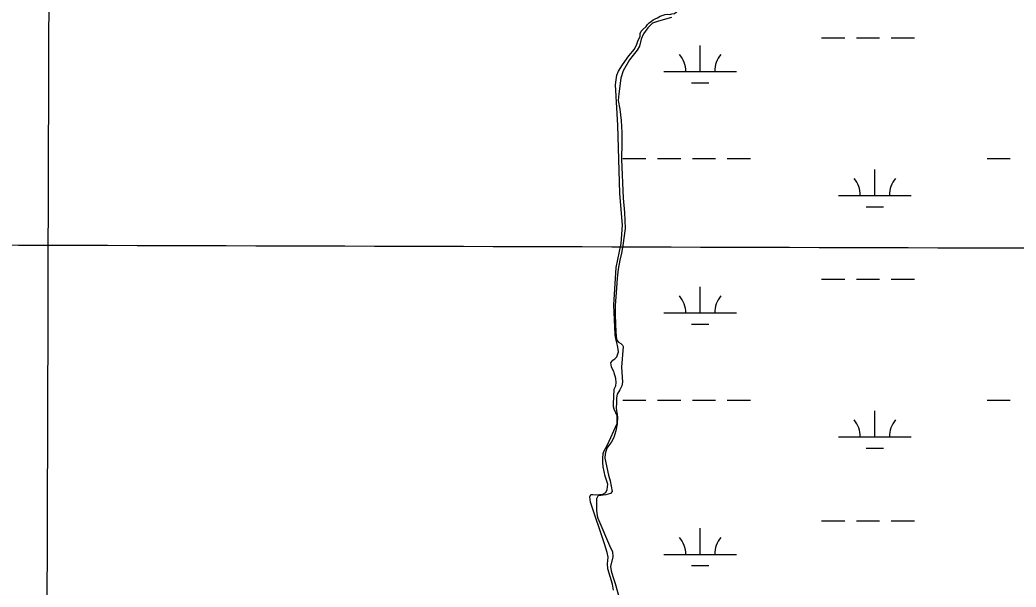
# Model space of a CAD drawing. Extents: x 3161564 to 3199464, y 849354 to 874788.
# Drawn here: x 3176218 to 3177591, y 866442 to 867223 of the extents above; entities that cross this region are included whole.
import ezdxf

# ---------------------------------------------------------------- set-up
doc = ezdxf.new("R2010")
doc.units = 0
for name, color, linetype in [('V-GRID-MAJR', 7, 'Continuous'), ('V-SITE-VEGE', 7, 'Continuous'), ('V-TOPO-SHOR', 7, 'Continuous'), ('V-WETL-SWMP', 7, 'Continuous')]:
    doc.layers.add(name, color=color, linetype=linetype)

msp = doc.modelspace()

# ---------------------------------------------------------------- linework, layer by layer
at = {"layer": 'V-GRID-MAJR'}
for points in [[(3176222.1410000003, 854791.1240000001), (3176239.768, 860850.5530000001), (3176257.404, 866913.068), (3176275.039, 872975.626), (3176275.048, 872978.667)], [(3165799.846, 866945.01), (3171028.623, 866928.659), (3176257.404, 866913.068), (3181486.186, 866898.238), (3186714.971, 866884.169), (3191943.758, 866870.86), (3197172.5470000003, 866858.311), (3197172.548, 866858.311)]]:
    msp.add_spline(points, degree=3, dxfattribs=at)
at = {"layer": 'V-SITE-VEGE'}
for points in [[(3177115.741000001, 867226.5129999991), (3177098.177000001, 867221.7509999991), (3177089.836000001, 867218.873999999), (3177083.114000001, 867212.6309999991), (3177077.3940000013, 867204.2749999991), (3177073.917000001, 867196.6669999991), (3177071.812000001, 867187.194999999), (3177068.580000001, 867181.7069999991), (3177063.108000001, 867174.9709999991), (3177058.008000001, 867168.2329999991), (3177049.310000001, 867153.140999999), (3177046.332000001, 867142.9189999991), (3177043.498000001, 867121.7309999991), (3177042.640000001, 867112.383999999), (3177044.653000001, 867100.175999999), (3177046.543000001, 867084.849999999), (3177047.565000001, 867068.0279999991), (3177047.711000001, 867054.447999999), (3177046.873000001, 867031.143999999), (3177049.445000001, 866977.8119999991), (3177050.969000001, 866957.876999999), (3177051.608000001, 866947.035999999), (3177051.9990000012, 866936.1959999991), (3177048.919000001, 866912.5149999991), (3177047.066000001, 866901.9189999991), (3177044.837000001, 866892.1969999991), (3177042.486000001, 866880.1059999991), (3177040.887000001, 866867.7669999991), (3177040.033000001, 866853.9339999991), (3177038.200000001, 866830.0059999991), (3177038.093000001, 866818.540999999), (3177038.613000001, 866803.2139999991), (3177039.635000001, 866786.640999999), (3177040.764000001, 866782.032999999), (3177043.137000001, 866779.2949999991), (3177046.005000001, 866777.305999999), (3177048.501000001, 866775.067999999), (3177049.126000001, 866773.322999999), (3177047.174000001, 866744.783999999), (3177048.327000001, 866724.4739999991), (3177047.463000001, 866719.361999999), (3177044.729000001, 866713.6279999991), (3177041.1240000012, 866707.5169999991), (3177040.385000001, 866702.6549999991), (3177040.268000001, 866696.0499999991), (3177039.908000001, 866688.447999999), (3177041.421000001, 866675.9899999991), (3177041.186000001, 866667.0149999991), (3177039.205000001, 866657.1689999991), (3177036.477000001, 866648.0689999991), (3177032.625000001, 866641.3339999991), (3177030.510000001, 866638.5889999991), (3177027.030000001, 866633.1009999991), (3177024.548000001, 866625.6209999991), (3177023.933000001, 866619.636999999), (3177029.203000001, 866596.0929999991), (3177031.206000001, 866588.3699999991), (3177034.220000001, 866573.6719999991), (3177032.1070000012, 866571.0519999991), (3177025.379000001, 866569.1719999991), (3177018.652000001, 866568.1649999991), (3177014.789000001, 866568.035999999), (3177012.555000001, 866563.4189999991), (3177012.563000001, 866557.0669999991), (3177012.825000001, 866547.7189999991), (3177013.710000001, 866539.9959999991)], [(3177013.710000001, 866539.9959999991), (3177014.461000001, 866536.8809999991), (3177031.845000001, 866495.908999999), (3177034.593000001, 866491.177999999), (3177035.228000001, 866483.452999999), (3177031.884000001, 866470.2399999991), (3177032.764000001, 866464.258999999), (3177034.8940000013, 866456.2889999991), (3177038.273000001, 866447.069999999), (3177044.663000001, 866423.778999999)]]:
    msp.add_lwpolyline(points, dxfattribs=at)
at = {"layer": 'V-TOPO-SHOR'}
for points in [[(3177072.899000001, 867204.733999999), (3177074.142000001, 867207.682999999), (3177076.346000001, 867210.0939999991), (3177080.954000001, 867214.5129999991), (3177082.955000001, 867216.9239999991), (3177085.3570000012, 867219.3339999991), (3177088.163000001, 867221.5439999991), (3177090.768000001, 867223.3529999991), (3177093.574000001, 867224.961999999), (3177096.781000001, 867226.3709999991), (3177100.189000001, 867228.3799999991), (3177107.203000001, 867230.7989999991), (3177110.212000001, 867231.204999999), (3177113.423000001, 867231.0079999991), (3177116.429000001, 867231.814999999), (3177119.837000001, 867232.420999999), (3177123.044000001, 867234.6329999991), (3177126.051000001, 867236.2429999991), (3177131.044000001, 867239.6059999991)], [(3177021.7690000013, 866607.7069999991), (3177021.263000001, 866613.564999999), (3177021.130000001, 866618.9219999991), (3177021.867000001, 866626.1499999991), (3177022.733000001, 866628.768999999), (3177027.706000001, 866638.121999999), (3177040.995000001, 866667.2999999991), (3177040.987000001, 866671.6619999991), (3177041.229000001, 866677.8919999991), (3177036.977000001, 866686.858999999), (3177036.101000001, 866690.4709999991), (3177035.972000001, 866693.9609999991), (3177036.811000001, 866714.7729999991), (3177037.931000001, 866716.6429999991), (3177039.173000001, 866719.386999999), (3177039.914000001, 866723.871999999), (3177039.158000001, 866729.354999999), (3177037.028000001, 866737.3269999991), (3177036.402000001, 866738.944999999), (3177034.528000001, 866742.057999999), (3177033.153000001, 866745.295999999), (3177032.273000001, 866750.903999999), (3177035.009000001, 866754.3949999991), (3177037.872000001, 866756.393999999), (3177040.733000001, 866759.265999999), (3177042.718000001, 866765.996999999), (3177042.210000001, 866772.474999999), (3177040.580000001, 866778.952999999), (3177039.076000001, 866783.935999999), (3177038.196000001, 866789.790999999), (3177036.514000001, 866830.537999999), (3177039.8030000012, 866882.1309999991), (3177046.359000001, 866915.287999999), (3177048.315000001, 866940.461999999), (3177044.635000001, 866984.319999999), (3177042.003000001, 867078.148999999), (3177038.929000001, 867133.971999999), (3177039.541000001, 867140.7009999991), (3177040.528000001, 867147.182999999), (3177042.765000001, 867152.5449999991), (3177048.235000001, 867161.275999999), (3177057.187000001, 867173.8749999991), (3177064.900000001, 867182.8579999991), (3177068.379000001, 867189.9659999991), (3177069.866000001, 867195.452999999), (3177072.850000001, 867200.6889999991), (3177072.899000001, 867204.733999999)], [(3177036.103000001, 866437.8809999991), (3177034.595000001, 866445.9809999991), (3177028.332000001, 866467.2779999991), (3177027.577000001, 866473.7579999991), (3177028.685000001, 866483.104999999), (3177027.179000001, 866489.582999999), (3177023.421000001, 866501.5389999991), (3177004.520000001, 866558.7089999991), (3177003.513000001, 866566.0589999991), (3177004.879000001, 866569.425999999), (3177007.619000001, 866569.4299999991), (3177011.484000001, 866569.0619999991), (3177016.966000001, 866569.319999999), (3177021.201000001, 866569.8259999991), (3177025.559000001, 866572.1989999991), (3177027.173000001, 866576.3139999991), (3177028.160000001, 866583.792999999), (3177024.654000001, 866594.751999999), (3177021.7690000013, 866607.7069999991)]]:
    msp.add_lwpolyline(points, dxfattribs=at)
at = {"layer": 'V-WETL-SWMP'}
for p, q in [((3177076.3476935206, 867210.0944533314), (3177080.9546834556, 867214.5134506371)), ((3177080.9546834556, 867214.5134506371), (3177082.956678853, 867216.9234494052)), ((3177082.956678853, 867216.9234494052), (3177085.3596735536, 867219.3344479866)), ((3177085.3596735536, 867219.3344479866), (3177088.1646676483, 867221.544446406)), ((3177088.1646676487, 867221.544446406), (3177090.7696622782, 867223.3534449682)), ((3177069.8676272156, 867195.4524355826), (3177072.850619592, 867200.6904335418)), ((3177072.850619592, 867200.6904335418), (3177072.9006360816, 867204.7344379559)), ((3177072.900636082, 867204.7344379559), (3177074.144698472, 867207.6844546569)), ((3177074.144698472, 867207.6844546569), (3177076.347693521, 867210.0944533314)), ((3177322.6325246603, 867198.6941126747), (3177354.632496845, 867198.6941126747)), ((3177370.6324829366, 867198.6941126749), (3177402.632455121, 867198.6941126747)), ((3177418.632441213, 867198.6941126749), (3177450.632413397, 867198.6941126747)), ((3177064.9016417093, 867182.8584394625), (3177068.3806323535, 867189.9664369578)), ((3177068.3806323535, 867189.9664369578), (3177069.867627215, 867195.4524355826)), ((3177155.568691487, 867152.2641155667), (3177155.568674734, 867188.2641133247)), ((3177048.235680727, 867161.2764499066), (3177057.188659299, 867173.8754441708)), ((3177057.188659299, 867173.8754441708), (3177064.9016417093, 867182.8584394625)), ((3177042.7656942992, 867152.5454535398), (3177048.235680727, 867161.2764499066)), ((3177039.543705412, 867140.7024565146), (3177040.53070068, 867147.1834552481)), ((3177040.53070068, 867147.1834552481), (3177042.7656942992, 867152.5454535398)), ((3177105.568734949, 867152.2641155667), (3177205.5686480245, 867152.2641155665)), ((3177038.9307096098, 867133.9724576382), (3177039.543705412, 867140.7024565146)), ((3177042.0047302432, 867078.1504631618), (3177038.9307096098, 867133.9724576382)), ((3177143.5687090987, 867136.8331165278), (3177167.5686882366, 867136.833116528)), ((3177044.636769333, 866984.3214736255), (3177042.0047302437, 867078.1504631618)), ((3177048.7248402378, 867032.1931230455), (3177080.724812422, 867032.1931230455)), ((3177096.724798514, 867032.1931230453), (3177128.724770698, 867032.1931230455)), ((3177144.7247567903, 867032.1931230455), (3177176.7247289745, 867032.1931230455)), ((3177192.7247150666, 867032.1931230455), (3177224.724687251, 867032.1931230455)), ((3177550.6324039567, 867032.1931230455), (3177582.632376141, 867032.1931230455)), ((3177396.040561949, 866981.4511262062), (3177396.040545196, 867017.4511239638)), ((3177048.3157833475, 866940.4624773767), (3177044.636769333, 866984.3214736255)), ((3177346.040605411, 866981.4511262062), (3177446.040518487, 866981.4511262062)), ((3177384.040579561, 866966.0201271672), (3177408.0405586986, 866966.0201271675)), ((3177046.359798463, 866915.2884814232), (3177048.315783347, 866940.4624773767)), ((3177039.804825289, 866882.1314886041), (3177046.3597984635, 866915.2884814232)), ((3177036.516855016, 866830.5374965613), (3177039.804825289, 866882.1314886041)), ((3177155.5688463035, 866819.5891362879), (3177155.5688295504, 866855.5891340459)), ((3177322.632679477, 866866.019133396), (3177354.6326516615, 866866.019133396)), ((3177370.632637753, 866866.0191333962), (3177402.6326099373, 866866.019133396)), ((3177418.6325960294, 866866.0191333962), (3177450.6325682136, 866866.019133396)), ((3177038.197871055, 866789.791500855), (3177036.516855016, 866830.5374965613)), ((3177105.568889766, 866819.5891362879), (3177205.5688028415, 866819.5891362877)), ((3177143.5688639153, 866804.1581372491), (3177167.568843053, 866804.1581372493)), ((3177039.0788722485, 866783.9355011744), (3177038.197871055, 866789.791500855)), ((3177040.580871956, 866778.953501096), (3177039.0788722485, 866783.9355011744)), ((3177042.2108721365, 866772.4765011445), (3177040.580871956, 866778.953501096)), ((3177042.7188742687, 866765.9975017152), (3177042.2108721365, 866772.4765011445)), ((3177037.8738871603, 866756.3945051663), (3177040.73488085, 866759.2655034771)), ((3177040.73488085, 866759.2655034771), (3177042.7188742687, 866765.9975017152)), ((3177032.2738994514, 866750.9035084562), (3177035.0098930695, 866754.3965067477)), ((3177033.1549005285, 866745.2975087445), (3177032.2738994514, 866750.9035084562)), ((3177034.529899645, 866742.0595085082), (3177033.1549005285, 866745.2975087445)), ((3177035.0098930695, 866754.3965067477), (3177037.8738871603, 866756.3945051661)), ((3177036.403897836, 866738.9465080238), (3177034.529899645, 866742.0595085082)), ((3177037.029897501, 866737.3275079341), (3177036.403897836, 866738.9465080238)), ((3177039.1598975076, 866729.355507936), (3177037.029897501, 866737.3275079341)), ((3177037.9329055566, 866716.6435100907), (3177039.174902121, 866719.386509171)), ((3177039.9158987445, 866723.873508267), (3177039.1598975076, 866729.355507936)), ((3177039.174902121, 866719.386509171), (3177039.9158987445, 866723.873508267)), ((3177035.9729195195, 866693.9615138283), (3177036.813908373, 866714.7725108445)), ((3177036.813908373, 866714.7725108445), (3177037.9329055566, 866716.6435100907)), ((3177036.102920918, 866690.4725142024), (3177035.9729195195, 866693.9615138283)), ((3177036.979921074, 866686.8595142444), (3177036.102920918, 866690.4725142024)), ((3177048.7249950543, 866699.5181437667), (3177080.7249672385, 866699.5181437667)), ((3177096.7249533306, 866699.5181437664), (3177128.724925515, 866699.5181437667)), ((3177144.724911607, 866699.5181437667), (3177176.724883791, 866699.5181437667)), ((3177192.724869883, 866699.5181437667), (3177224.7248420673, 866699.5181437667)), ((3177550.6325587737, 866699.5181437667), (3177582.632530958, 866699.5181437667)), ((3177041.2299178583, 866677.8935133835), (3177036.979921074, 866686.8595142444)), ((3177040.989921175, 866671.6625142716), (3177041.2299178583, 866677.8935133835)), ((3177396.0407167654, 866648.7761469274), (3177396.0407000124, 866684.776144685)), ((3177027.7069598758, 866638.1225246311), (3177040.996923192, 866667.3015148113)), ((3177040.996923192, 866667.3015148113), (3177040.989921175, 866671.6625142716)), ((3177346.040760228, 866648.7761469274), (3177446.040673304, 866648.7761469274)), ((3177022.7359728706, 866628.7695281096), (3177027.7069598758, 866638.1225246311)), ((3177021.1309802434, 866618.922530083), (3177021.867975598, 866626.1505288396)), ((3177021.867975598, 866626.1505288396), (3177022.7359728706, 866628.7695281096)), ((3177384.040734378, 866633.3451478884), (3177408.040713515, 866633.3451478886)), ((3177021.2639825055, 866613.5645306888), (3177021.1309802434, 866618.922530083)), ((3177021.7709843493, 866607.7085311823), (3177021.2639825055, 866613.5645306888)), ((3177024.6559853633, 866594.7525314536), (3177021.7709843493, 866607.7085311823)), ((3177028.161984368, 866583.7925311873), (3177024.6559853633, 866594.7525314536)), ((3177027.175989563, 866576.3135325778), (3177028.161984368, 866583.7925311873)), ((3177003.5150354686, 866566.0605448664), (3177004.8810315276, 866569.4265438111)), ((3177004.8810315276, 866569.4265438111), (3177007.62202676, 866569.4315425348)), ((3177007.62202676, 866569.4315425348), (3177011.486020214, 866569.062540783)), ((3177011.486020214, 866569.062540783), (3177016.968010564, 866569.3205381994)), ((3177016.968010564, 866569.3205381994), (3177021.204002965, 866569.8255361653)), ((3177021.204002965, 866569.8255361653), (3177025.5619942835, 866572.1995338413)), ((3177025.5619942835, 866572.1995338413), (3177027.175989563, 866576.3135325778)), ((3177004.523037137, 866558.7095453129), (3177003.5150354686, 866566.0605448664)), ((3177023.424030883, 866501.5405436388), (3177004.523037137, 866558.7095453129)), ((3177322.6328342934, 866533.3441541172), (3177354.632806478, 866533.3441541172)), ((3177370.6327925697, 866533.3441541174), (3177402.632764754, 866533.3441541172)), ((3177418.632750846, 866533.3441541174), (3177450.63272303, 866533.3441541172)), ((3177155.56900112, 866486.9141570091), (3177155.568984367, 866522.9141547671)), ((3177027.181029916, 866489.5835433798), (3177023.424030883, 866501.5405436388)), ((3177028.6860303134, 866483.1055434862), (3177027.181029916, 866489.5835433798)), ((3177105.5690445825, 866486.9141570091), (3177205.568957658, 866486.9141570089)), ((3177027.5780365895, 866473.7585451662), (3177028.6860303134, 866483.1055434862)), ((3177028.335038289, 866467.2795456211), (3177027.5780365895, 866473.7585451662)), ((3177143.5690187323, 866471.4831579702), (3177167.56899787, 866471.4831579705)), ((3177034.5980373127, 866445.9805453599), (3177028.335038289, 866467.2795456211)), ((3177036.1050384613, 866437.8825456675), (3177034.5980373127, 866445.9805453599))]:
    msp.add_line(p, q, dxfattribs=at)
for centre, radius, start, end in [((3177100.3258031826, 867152.7389187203), 35.24628790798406, 359.2281793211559, 40.771837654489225), ((3177210.8115793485, 867152.7389187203), 35.24628790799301, 139.2281775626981, 180.77183589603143), ((3177340.797673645, 866981.9259293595), 35.24628790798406, 359.2281793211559, 40.771837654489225), ((3177451.283449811, 866981.9259293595), 35.24628790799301, 139.2281775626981, 180.77183589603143), ((3177100.325957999, 866820.0639394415), 35.24628790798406, 359.2281793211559, 40.771837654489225), ((3177210.811734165, 866820.0639394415), 35.24628790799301, 139.2281775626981, 180.77183589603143), ((3177340.7978284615, 866649.2509500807), 35.24628790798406, 359.2281793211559, 40.771837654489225), ((3177451.2836046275, 866649.2509500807), 35.24628790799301, 139.2281775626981, 180.77183589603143), ((3177100.326112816, 866487.3889601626), 35.24628790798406, 359.2281793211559, 40.771837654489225), ((3177210.811888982, 866487.3889601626), 35.24628790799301, 139.2281775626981, 180.77183589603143)]:
    msp.add_arc(centre, radius, start, end, dxfattribs=at)

doc.saveas('drawing.dxf')
